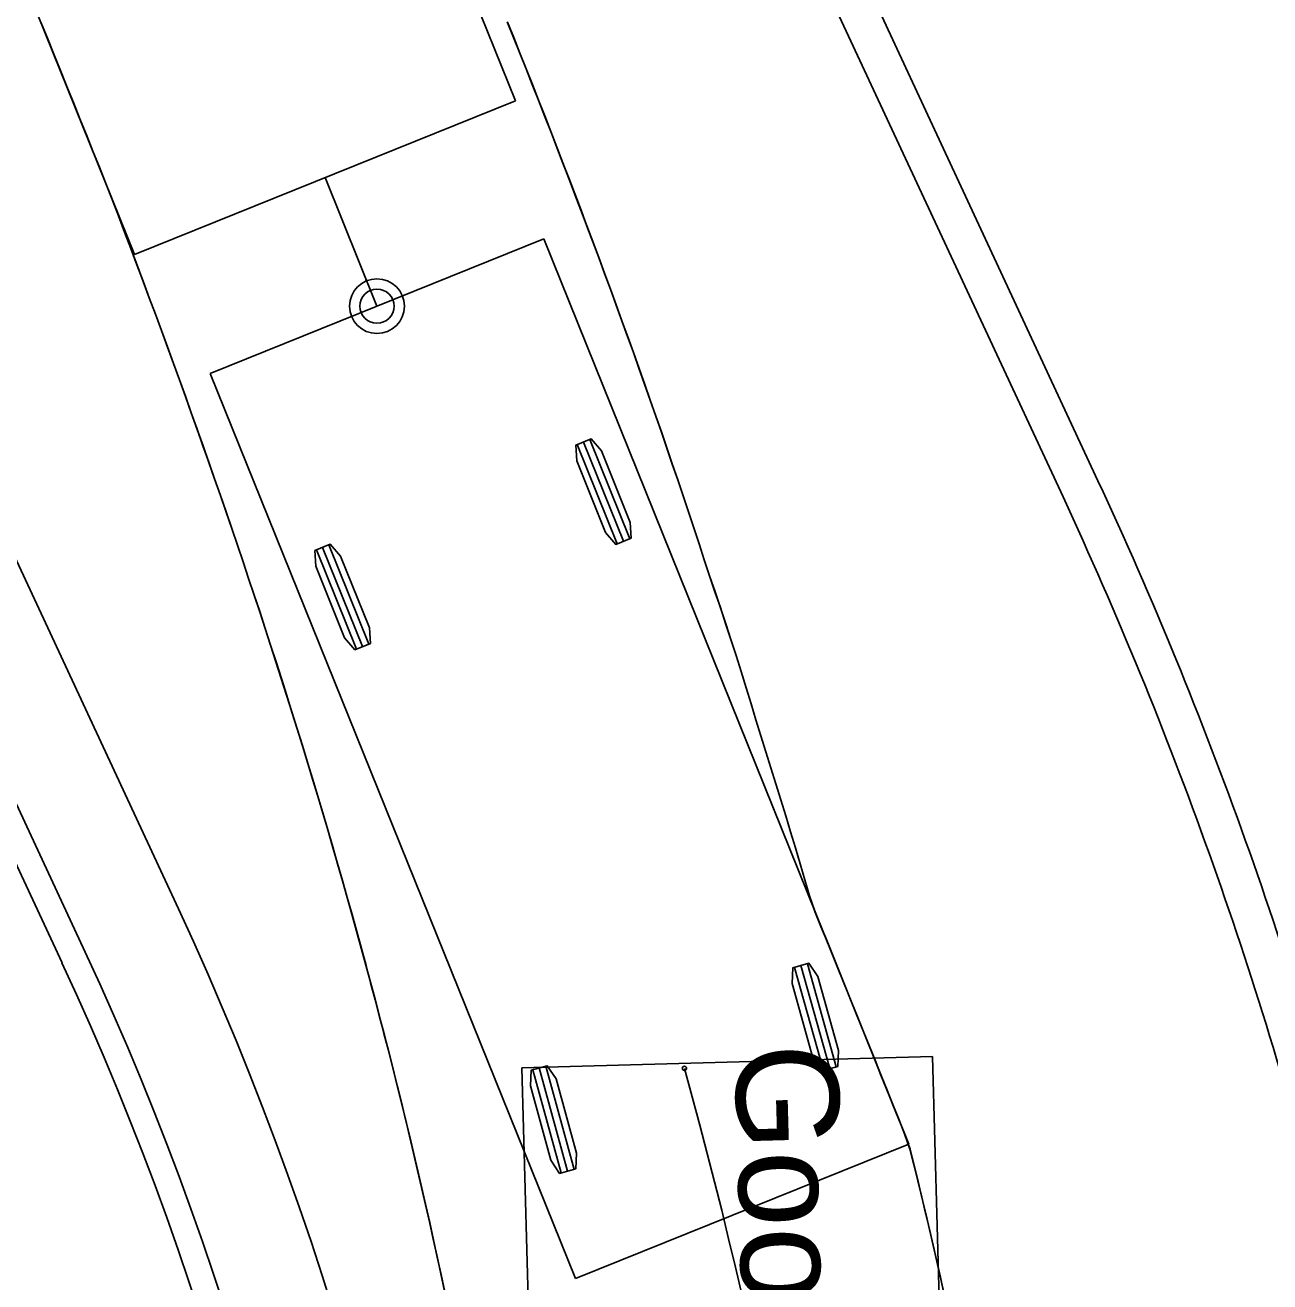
# Model space of a CAD drawing. Extents: x -14 to 1565148, y -25 to 642856.
# Drawn here: x 1564751.76 to 1564776, y 636543.3 to 636567.76 of the extents above; entities that cross this region are included whole.
import ezdxf

# ---------------------------------------------------------------- set-up
doc = ezdxf.new("R2010")
doc.units = 0
for name, color, linetype in [('DR_P_Erosion_Control', 7, 'Continuous'), ('DR_P_Headwall', 7, 'Continuous'), ('GE_P_Driveway_CL', 7, 'Continuous'), ('GE_X_Alignment', 7, 'Continuous'), ('PV_P_EOP', 7, 'Continuous'), ('PV_X_EOP', 7, 'Continuous'), ('TR_Turning_Path22', 7, 'Continuous'), ('TR_Turning_Path28 - Copy-1', 7, 'Continuous')]:
    doc.layers.add(name, color=color, linetype=linetype)

msp = doc.modelspace()

# ---------------------------------------------------------------- linework, layer by layer
at = {"layer": 'DR_P_Erosion_Control'}
msp.add_line((1564754.742, 636550.56), (1564744.193, 636573.226), dxfattribs=at)
at = {"layer": 'DR_P_Headwall'}
for p, q in [((1564761.308, 636566.292), (1564751.205, 636591.331)), ((1564743.786, 636588.337), (1564753.889, 636563.299)), ((1564753.889, 636563.299), (1564761.308, 636566.292)), ((1564761.308, 636566.292), (1564761.308, 636566.292)), ((1564758.609, 636562.292), (1564757.599, 636564.795)), ((1564761.855, 636563.601), (1564755.363, 636560.982)), ((1564768.964, 636545.981), (1564761.855, 636563.601)), ((1564758.609, 636562.292), (1564758.609, 636562.292)), ((1564755.363, 636560.982), (1564762.473, 636543.362)), ((1564763.289, 636557.665), (1564762.51, 636559.597)), ((1564763.41, 636557.714), (1564762.631, 636559.646)), ((1564763.531, 636557.763), (1564762.751, 636559.695)), ((1564758.45, 636555.712), (1564757.67, 636557.644)), ((1564758.208, 636555.615), (1564757.429, 636557.547)), ((1564758.329, 636555.664), (1564757.549, 636557.596)), ((1564767.302, 636547.414), (1564766.738, 636549.42)), ((1564767.428, 636547.449), (1564766.864, 636549.455)), ((1564767.553, 636547.485), (1564766.989, 636549.49)), ((1564762.197, 636545.418), (1564761.644, 636547.427)), ((1564762.322, 636545.453), (1564761.769, 636547.461)), ((1564762.448, 636545.487), (1564761.895, 636547.496)), ((1564762.473, 636543.362), (1564768.964, 636545.981)), ((1564768.964, 636545.981), (1564768.964, 636545.981))]:
    msp.add_line(p, q, dxfattribs=at)
for points in [[(1564759.924, 636543.119), (1564759.853, 636543.456), (1564759.78, 636543.792), (1564759.706, 636544.128), (1564759.632, 636544.463), (1564759.556, 636544.798), (1564759.479, 636545.133), (1564759.401, 636545.468), (1564759.323, 636545.802), (1564759.243, 636546.136), (1564759.163, 636546.47), (1564759.081, 636546.804), (1564758.998, 636547.137), (1564758.915, 636547.47), (1564758.83, 636547.802), (1564758.745, 636548.135), (1564758.659, 636548.467), (1564758.571, 636548.798), (1564758.483, 636549.13), (1564758.394, 636549.461), (1564758.304, 636549.792), (1564758.213, 636550.122), (1564758.121, 636550.453), (1564758.029, 636550.783), (1564757.935, 636551.112), (1564757.84, 636551.442), (1564757.745, 636551.771), (1564757.649, 636552.1), (1564757.552, 636552.428), (1564757.454, 636552.756), (1564757.355, 636553.084), (1564757.256, 636553.412), (1564757.156, 636553.739), (1564757.054, 636554.066), (1564756.952, 636554.392), (1564756.85, 636554.719), (1564756.746, 636555.045), (1564756.642, 636555.37), (1564756.537, 636555.695), (1564756.431, 636556.02), (1564756.325, 636556.345), (1564756.218, 636556.669), (1564756.11, 636556.993), (1564756.001, 636557.317), (1564755.892, 636557.641), (1564755.782, 636557.964), (1564755.671, 636558.286), (1564755.56, 636558.609), (1564755.448, 636558.931), (1564755.335, 636559.253), (1564755.221, 636559.574), (1564755.107, 636559.896), (1564754.993, 636560.217), (1564754.878, 636560.538), (1564754.762, 636560.858), (1564754.645, 636561.178), (1564754.528, 636561.498), (1564754.411, 636561.818), (1564754.293, 636562.138), (1564754.174, 636562.457), (1564754.055, 636562.776), (1564753.935, 636563.094), (1564753.815, 636563.413), (1564753.695, 636563.731), (1564753.573, 636564.049), (1564753.452, 636564.366), (1564753.329, 636564.683), (1564753.203, 636564.998), (1564753.077, 636565.312), (1564752.95, 636565.627), (1564752.823, 636565.941), (1564752.696, 636566.255), (1564752.57, 636566.569), (1564752.443, 636566.883), (1564752.316, 636567.196), (1564752.19, 636567.51), (1564752.063, 636567.823)], [(1564759.927, 636543.104), (1564759.856, 636543.441), (1564759.783, 636543.778), (1564759.709, 636544.114), (1564759.635, 636544.45), (1564759.559, 636544.786), (1564759.482, 636545.121), (1564759.404, 636545.456), (1564759.326, 636545.791), (1564759.246, 636546.125), (1564759.165, 636546.459), (1564759.084, 636546.793), (1564759.001, 636547.127), (1564758.917, 636547.46), (1564758.833, 636547.793), (1564758.747, 636548.126), (1564758.661, 636548.458), (1564758.574, 636548.79), (1564758.485, 636549.122), (1564758.396, 636549.454), (1564758.306, 636549.785), (1564758.215, 636550.116), (1564758.123, 636550.446), (1564758.03, 636550.777), (1564757.937, 636551.107), (1564757.842, 636551.436), (1564757.747, 636551.766), (1564757.651, 636552.095), (1564757.553, 636552.423), (1564757.456, 636552.752), (1564757.357, 636553.08), (1564757.257, 636553.407), (1564757.157, 636553.735), (1564757.056, 636554.062), (1564756.954, 636554.389), (1564756.851, 636554.715), (1564756.747, 636555.041), (1564756.643, 636555.367), (1564756.538, 636555.692), (1564756.432, 636556.018), (1564756.326, 636556.342), (1564756.218, 636556.667), (1564756.11, 636556.991), (1564756.002, 636557.315), (1564755.892, 636557.638), (1564755.782, 636557.962), (1564755.672, 636558.284), (1564755.56, 636558.607), (1564755.448, 636558.929), (1564755.335, 636559.251), (1564755.222, 636559.573), (1564755.108, 636559.894), (1564754.993, 636560.215), (1564754.878, 636560.536), (1564754.762, 636560.857), (1564754.646, 636561.177), (1564754.529, 636561.497), (1564754.411, 636561.817), (1564754.293, 636562.136), (1564754.175, 636562.456), (1564754.055, 636562.775), (1564753.936, 636563.093), (1564753.816, 636563.412), (1564753.695, 636563.73), (1564753.574, 636564.048), (1564753.452, 636564.366), (1564753.329, 636564.682), (1564753.204, 636564.997), (1564753.077, 636565.312), (1564752.95, 636565.626), (1564752.823, 636565.94), (1564752.697, 636566.254), (1564752.57, 636566.568), (1564752.443, 636566.882), (1564752.317, 636567.196), (1564752.19, 636567.51), (1564752.064, 636567.823)], [(1564761.147, 636567.827), (1564761.27, 636567.523), (1564761.391, 636567.219), (1564761.513, 636566.914), (1564761.633, 636566.609), (1564761.754, 636566.304), (1564761.873, 636565.999), (1564761.993, 636565.693), (1564762.111, 636565.388), (1564762.229, 636565.082), (1564762.347, 636564.775), (1564762.464, 636564.469), (1564762.58, 636564.162), (1564762.696, 636563.855), (1564762.811, 636563.548), (1564762.926, 636563.241), (1564763.04, 636562.933), (1564763.154, 636562.626), (1564763.266, 636562.317), (1564763.379, 636562.009), (1564763.49, 636561.7), (1564763.601, 636561.392), (1564763.711, 636561.082), (1564763.821, 636560.773), (1564763.93, 636560.463), (1564764.038, 636560.153), (1564764.146, 636559.843), (1564764.253, 636559.533), (1564764.359, 636559.222), (1564764.465, 636558.911), (1564764.57, 636558.6), (1564764.674, 636558.288), (1564764.777, 636557.977), (1564764.88, 636557.665), (1564764.983, 636557.353), (1564765.086, 636557.043), (1564765.191, 636556.733), (1564765.295, 636556.423), (1564765.398, 636556.112), (1564765.499, 636555.801), (1564765.6, 636555.49), (1564765.699, 636555.177), (1564765.796, 636554.865), (1564765.893, 636554.552), (1564765.988, 636554.238), (1564766.085, 636553.925), (1564766.182, 636553.614), (1564766.28, 636553.304), (1564766.378, 636552.993), (1564766.474, 636552.682), (1564766.569, 636552.37), (1564766.664, 636552.059), (1564766.757, 636551.747), (1564766.85, 636551.435), (1564766.942, 636551.123), (1564767.032, 636550.81), (1564767.137, 636550.508), (1564767.255, 636550.216), (1564767.373, 636549.924), (1564767.491, 636549.633), (1564767.608, 636549.342), (1564767.725, 636549.051), (1564767.842, 636548.761), (1564767.959, 636548.472), (1564768.076, 636548.182), (1564768.192, 636547.894), (1564768.309, 636547.606), (1564768.425, 636547.318), (1564768.541, 636547.031), (1564768.656, 636546.744), (1564768.772, 636546.458), (1564768.886, 636546.172), (1564768.99, 636545.878), (1564769.068, 636545.566), (1564769.144, 636545.254), (1564769.22, 636544.942), (1564769.294, 636544.629), (1564769.368, 636544.317), (1564769.441, 636544.004), (1564769.512, 636543.691), (1564769.583, 636543.378), (1564769.652, 636543.065)], [(1564761.149, 636567.824), (1564761.271, 636567.52), (1564761.393, 636567.215), (1564761.514, 636566.911), (1564761.635, 636566.606), (1564761.755, 636566.301), (1564761.875, 636565.995), (1564761.994, 636565.69), (1564762.113, 636565.384), (1564762.231, 636565.078), (1564762.349, 636564.772), (1564762.466, 636564.466), (1564762.582, 636564.159), (1564762.698, 636563.852), (1564762.813, 636563.545), (1564762.928, 636563.238), (1564763.042, 636562.93), (1564763.155, 636562.622), (1564763.268, 636562.314), (1564763.38, 636562.006), (1564763.491, 636561.697), (1564763.602, 636561.388), (1564763.713, 636561.079), (1564763.822, 636560.77), (1564763.931, 636560.46), (1564764.039, 636560.15), (1564764.147, 636559.84), (1564764.254, 636559.53), (1564764.36, 636559.219), (1564764.466, 636558.908), (1564764.571, 636558.597), (1564764.675, 636558.286), (1564764.778, 636557.975), (1564764.881, 636557.663), (1564764.983, 636557.351), (1564765.087, 636557.04), (1564765.192, 636556.731), (1564765.296, 636556.421), (1564765.399, 636556.111), (1564765.5, 636555.8), (1564765.6, 636555.489), (1564765.699, 636555.177), (1564765.797, 636554.864), (1564765.893, 636554.551), (1564765.988, 636554.238), (1564766.084, 636553.925), (1564766.182, 636553.614), (1564766.28, 636553.304), (1564766.378, 636552.994), (1564766.474, 636552.683), (1564766.569, 636552.372), (1564766.664, 636552.06), (1564766.757, 636551.749), (1564766.85, 636551.437), (1564766.941, 636551.125), (1564767.032, 636550.813), (1564767.136, 636550.511), (1564767.254, 636550.219), (1564767.372, 636549.927), (1564767.489, 636549.636), (1564767.607, 636549.345), (1564767.724, 636549.055), (1564767.841, 636548.765), (1564767.958, 636548.476), (1564768.074, 636548.187), (1564768.191, 636547.899), (1564768.307, 636547.611), (1564768.423, 636547.323), (1564768.539, 636547.036), (1564768.654, 636546.75), (1564768.77, 636546.464), (1564768.882, 636546.176), (1564768.982, 636545.88), (1564769.066, 636545.573), (1564769.142, 636545.261), (1564769.218, 636544.949), (1564769.292, 636544.637), (1564769.366, 636544.324), (1564769.439, 636544.012), (1564769.51, 636543.699), (1564769.581, 636543.386), (1564769.65, 636543.073)]]:
    msp.add_lwpolyline(points, dxfattribs=at)
for points in [[(1564763.561, 636557.775), (1564763.259, 636557.653), (1564763.059, 636557.887), (1564762.498, 636559.278), (1564762.48, 636559.585), (1564762.781, 636559.707), (1564762.981, 636559.473), (1564763.542, 636558.082)], [(1564758.48, 636555.724), (1564758.178, 636555.603), (1564757.978, 636555.837), (1564757.417, 636557.228), (1564757.399, 636557.535), (1564757.7, 636557.656), (1564757.9, 636557.423), (1564758.461, 636556.032)], [(1564767.584, 636547.493), (1564767.271, 636547.405), (1564767.098, 636547.66), (1564766.692, 636549.103), (1564766.707, 636549.411), (1564767.02, 636549.499), (1564767.193, 636549.245), (1564767.599, 636547.801)], [(1564762.479, 636545.496), (1564762.165, 636545.41), (1564761.994, 636545.665), (1564761.596, 636547.111), (1564761.613, 636547.418), (1564761.926, 636547.505), (1564762.098, 636547.249), (1564762.496, 636545.803)]]:
    msp.add_lwpolyline(points, close=True, dxfattribs=at)
for centre, radius in [((1564758.609, 636562.292), 0.533), ((1564758.609, 636562.292), 0.333), ((1564764.596, 636547.454), 0.0417)]:
    msp.add_circle(centre, radius, dxfattribs=at)
msp.add_arc((1564669.832, 636521.078), 98.366, 354.31091, 15.55333, dxfattribs=at)
at = {"layer": 'GE_P_Driveway_CL'}
msp.add_arc((1564834.986, 636485.101), 60.333, 360, 269.30622, dxfattribs=at)
msp.add_arc((1564834.986, 636485.101), 60.333, 360, 269.30622, dxfattribs=at)
at = {"layer": 'GE_X_Alignment'}
msp.add_line((1564772.648, 636558.894), (1564761.951, 636581.877), dxfattribs=at)
msp.add_circle((1564834.986, 636485.101), 60.25, dxfattribs=at)
msp.add_arc((1564698.532, 636524.398), 81.75, 14.35576, 24.95884, dxfattribs=at)
at = {"layer": 'PV_P_EOP'}
for p, q in [((1564772.648, 636558.894), (1564761.951, 636581.877)), ((1564771.968, 636558.578), (1564761.271, 636581.56)), ((1564752.929, 636549.716), (1564742.38, 636572.382)), ((1564752.476, 636549.505), (1564741.927, 636572.171))]:
    msp.add_line(p, q, dxfattribs=at)
for radius in [62, 60.333, 60.25]:
    msp.add_circle((1564834.986, 636485.101), radius, dxfattribs=at)
for radius, start in [(81.75, 14.35576), (81, 14.35576), (60, 343.93404), (59.5, 343.93404)]:
    msp.add_arc((1564698.532, 636524.398), radius, start, 24.95884, dxfattribs=at)
at = {"layer": 'PV_X_EOP'}
msp.add_line((1564754.742, 636550.56), (1564744.193, 636573.226), dxfattribs=at)
msp.add_arc((1564698.532, 636524.398), 62, 343.93404, 24.95884, dxfattribs=at)
at = {"layer": 'TR_Turning_Path22'}
for p, q in [((1564769.424, 636547.684), (1564761.427, 636547.461)), ((1564770.426, 636511.698), (1564769.424, 636547.684)), ((1564761.427, 636547.461), (1564762.429, 636511.475))]:
    msp.add_line(p, q, dxfattribs=at)
at = {"layer": 'TR_Turning_Path28 - Copy-1'}
msp.add_arc((1564826.601, 636497.291), 62.371, 105.98192, 163.48735, dxfattribs=at)

# ---------------------------------------------------------------- texts
at = {"layer": 'TR_Turning_Path22'}
msp.add_text('Gooseneck Horse Trailer', height=2, rotation=271.5952, dxfattribs=at).set_placement((1564765.576, 636547.91))

doc.saveas('drawing.dxf')
